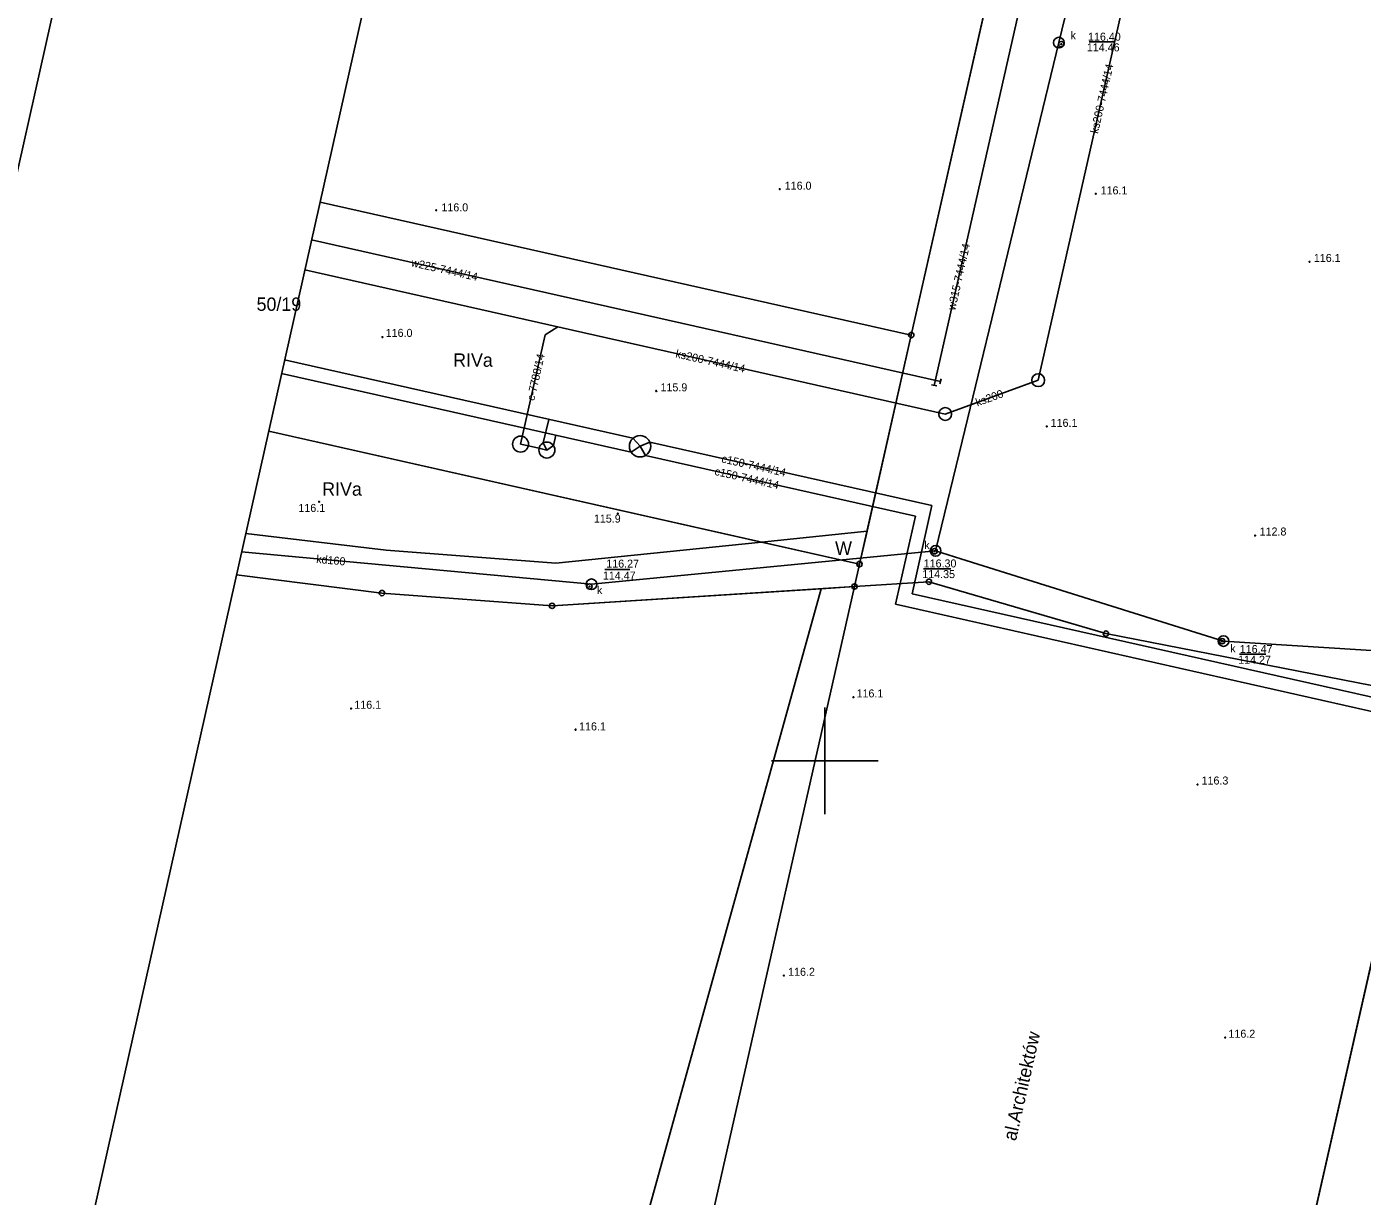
# Model space of a CAD drawing. Extents: x 6424617 to 6425697, y 5665845 to 5667190.
# Drawn here: x 6424825.2 to 6424950.4, y 5666859.2 to 5666968.8 of the extents above; entities that cross this region are included whole.
import ezdxf

# ---------------------------------------------------------------- set-up
doc = ezdxf.new("R2010")
doc.units = 0
for name, color, linetype in [('Warstwa 1', 7, 'Continuous'), ('Warstwa 10', 7, 'Continuous'), ('Warstwa 12', 7, 'Continuous'), ('Warstwa 13', 7, 'Continuous'), ('Warstwa 14', 7, 'Continuous'), ('Warstwa 15', 7, 'Continuous'), ('Warstwa 16', 7, 'Continuous'), ('Warstwa 2', 7, 'Continuous'), ('Warstwa 4', 7, 'Continuous'), ('Warstwa 5', 7, 'Continuous'), ('Warstwa 6', 7, 'Continuous'), ('Warstwa 62', 7, 'Continuous'), ('Warstwa 63', 7, 'Continuous')]:
    doc.layers.add(name, color=color, linetype=linetype)

msp = doc.modelspace()

# ---------------------------------------------------------------- linework, layer by layer
at = {"layer": 'Warstwa 1'}
for p, q in [((6424908.1, 5666939.88), (6424922.13, 5667001.94)), ((6424908.1, 5666939.88), (6424922.13, 5667001.94)), ((6424852.7, 5666952.34), (6424908.1, 5666939.88)), ((6424852.7, 5666952.34), (6424908.1, 5666939.88)), ((6424903.95, 5666921.51), (6424908.1, 5666939.88)), ((6424903.95, 5666921.51), (6424908.1, 5666939.88)), ((6424847.89, 5666930.87), (6424894.05, 5666920.49)), ((6424847.89, 5666930.87), (6424894.05, 5666920.49)), ((6424845.73, 5666921.28), (6424858.88, 5666919.72)), ((6424845.73, 5666921.28), (6424858.88, 5666919.72)), ((6424894.05, 5666920.49), (6424903.95, 5666921.51)), ((6424894.05, 5666920.49), (6424903.95, 5666921.51)), ((6424903.25, 5666918.42), (6424903.95, 5666921.51)), ((6424903.25, 5666918.42), (6424903.95, 5666921.51)), ((6424858.88, 5666919.72), (6424874.79, 5666918.5)), ((6424858.88, 5666919.72), (6424874.79, 5666918.5)), ((6424874.79, 5666918.5), (6424894.05, 5666920.49)), ((6424874.79, 5666918.5), (6424894.05, 5666920.49)), ((6424894.05, 5666920.49), (6424903.25, 5666918.42)), ((6424894.05, 5666920.49), (6424903.25, 5666918.42)), ((6424902.78, 5666916.32), (6424903.25, 5666918.42)), ((6424902.78, 5666916.32), (6424903.25, 5666918.42)), ((6424844.87, 5666917.42), (6424858.5, 5666915.71)), ((6424844.87, 5666917.42), (6424858.5, 5666915.71)), ((6424838.22, 5666694.57), (6424899.64, 5666916.12)), ((6424838.22, 5666694.57), (6424899.64, 5666916.12)), ((6424858.5, 5666915.71), (6424874.44, 5666914.51)), ((6424858.5, 5666915.71), (6424874.44, 5666914.51)), ((6424867.64, 5666760.89), (6424902.78, 5666916.32)), ((6424867.64, 5666760.89), (6424902.78, 5666916.32)), ((6424874.44, 5666914.51), (6424899.64, 5666916.12)), ((6424874.44, 5666914.51), (6424899.64, 5666916.12)), ((6424899.64, 5666916.12), (6424902.78, 5666916.32)), ((6424899.64, 5666916.12), (6424902.78, 5666916.32)), ((6424902.78, 5666916.32), (6424909.75, 5666916.77)), ((6424902.78, 5666916.32), (6424909.75, 5666916.77)), ((6424909.75, 5666916.77), (6424926.34, 5666911.91)), ((6424909.75, 5666916.77), (6424926.34, 5666911.91)), ((6424926.34, 5666911.91), (6424952.69, 5666906.76)), ((6424926.34, 5666911.91), (6424952.69, 5666906.76)), ((6424920.8, 5666746.62), (6424957.01, 5666906.7)), ((6424920.8, 5666746.62), (6424957.01, 5666906.7))]:
    msp.add_line(p, q, dxfattribs=at)
at = {"layer": 'Warstwa 10'}
for centre in [(6424908.1, 5666939.88), (6424903.25, 5666918.42), (6424909.75, 5666916.77), (6424909.75, 5666916.77), (6424858.5, 5666915.71), (6424858.5, 5666915.71), (6424902.78, 5666916.32), (6424902.78, 5666916.32), (6424874.44, 5666914.51), (6424874.44, 5666914.51), (6424926.34, 5666911.91), (6424926.34, 5666911.91)]:
    msp.add_circle(centre, 0.25, dxfattribs=at)
at = {"layer": 'Warstwa 12'}
for points in [[(6424947.34, 5667069.06), (6424944.72, 5667061.28), (6424933.47, 5667014.86), (6424921.93, 5666967.28), (6424912.88, 5666929.95)], [(6424912.88, 5666929.95), (6424910.38, 5666919.66)], [(6424910.38, 5666919.66), (6424878.14, 5666916.53), (6424845.35, 5666919.56)], [(6424910.38, 5666919.66), (6424912.74, 5666918.92)], [(6424912.74, 5666918.92), (6424937.35, 5666911.21), (6424985.86, 5666908.15), (6425010.71, 5666896.13), (6425016.3, 5666891.92)]]:
    msp.add_lwpolyline(points, dxfattribs=at)
at = {"layer": 'Warstwa 13'}
for centre in [(6424895.77, 5666953.55), (6424925.39, 5666953.12), (6424863.59, 5666951.58), (6424945.42, 5666946.75), (6424858.54, 5666939.69), (6424884.2, 5666934.64), (6424920.8, 5666931.32), (6424852.61, 5666924.26), (6424880.6, 5666923.15), (6424940.31, 5666921.09), (6424902.67, 5666905.95), (6424855.6, 5666904.89), (6424876.64, 5666902.91), (6424934.93, 5666897.76), (6424896.16, 5666879.87), (6424937.52, 5666874.06)]:
    msp.add_circle(centre, 0.045, dxfattribs=at)
at = {"layer": 'Warstwa 14'}
for p, q in [((6424927.11, 5666967.34), (6424924.76, 5666967.34)), ((6424881.72, 5666917.91), (6424879.37, 5666917.91)), ((6424911.8, 5666917.99), (6424909.25, 5666917.99)), ((6424941.31, 5666909.97), (6424938.85, 5666909.97))]:
    msp.add_line(p, q, dxfattribs=at)
for centre in [(6424922.16, 5666967.12), (6424910.29, 5666919.63), (6424877.94, 5666916.32), (6424937.23, 5666911.2)]:
    msp.add_circle(centre, 0.045, dxfattribs=at)
at = {"layer": 'Warstwa 16'}
for centre in [(6424921.93, 5666967.28), (6424910.38, 5666919.66), (6424878.14, 5666916.53), (6424937.35, 5666911.21)]:
    msp.add_circle(centre, 0.5, dxfattribs=at)
at = {"layer": 'Warstwa 4'}
for centre in [(6424922.16, 5666967.12), (6424910.29, 5666919.63), (6424877.94, 5666916.32), (6424937.23, 5666911.2)]:
    msp.add_circle(centre, 0.25, dxfattribs=at)
at = {"layer": 'Warstwa 6'}
for points in [[(6425004.35, 5667131.99), (6425000.54, 5667117.28), (6425005.63, 5667121.62), (6424997.98, 5667087.79), (6424993.11, 5667066.27), (6424961.86, 5666928.15), (6424957.01, 5666906.7), (6424952.69, 5666906.76), (6424926.34, 5666911.91), (6424909.75, 5666916.77), (6424902.78, 5666916.32), (6424903.25, 5666918.42), (6424908.1, 5666939.88), (6424939.41, 5667078.36), (6424944.26, 5667099.82), (6424954.08, 5667143.26)], [(6424883.76, 5667090.89), (6424939.41, 5667078.36), (6424908.1, 5666939.88), (6424852.7, 5666952.34)], [(6424852.7, 5666952.34), (6424908.1, 5666939.88), (6424903.25, 5666918.42), (6424847.89, 5666930.87)], [(6424844.87, 5666917.42), (6424858.5, 5666915.71), (6424874.44, 5666914.51), (6424902.78, 5666916.32), (6424903.25, 5666918.42), (6424847.89, 5666930.87)], [(6424716.45, 5666344.63), (6424730.04, 5666344.35), (6424778.08, 5666337.65), (6424835.21, 5666326.25), (6424863.57, 5666452.24), (6424895.16, 5666592.47), (6424930.46, 5666744.03), (6424963.64, 5666736.21), (6424996.49, 5666728.81), (6425001.61, 5666749.86), (6425004.59, 5666768.33), (6425004.27, 5666802.33), (6425009.8, 5666830.19), (6425016.63, 5666870.23), (6425020.01, 5666882.89), (6425015.31, 5666889.08), (6425007.51, 5666895.23), (6424957.01, 5666906.7), (6424920.8, 5666746.62), (6424867.64, 5666760.89), (6424902.78, 5666916.32), (6424874.44, 5666914.51), (6424858.5, 5666915.71), (6424844.87, 5666917.42)]]:
    msp.add_lwpolyline(points, dxfattribs=at)
msp.add_lwpolyline([(6424902.78, 5666916.32), (6424867.64, 5666760.89), (6424920.8, 5666746.62), (6424957.01, 5666906.7), (6424952.69, 5666906.76), (6424926.34, 5666911.91), (6424909.75, 5666916.77)], close=True, dxfattribs=at)
at = {"layer": 'Warstwa 62'}
for p, q in [((6424910.24, 5666935.17), (6424957.16, 5667142.57)), ((6424919.99, 5666935.65), (6424966.33, 5667140.51)), ((6424851.91, 5666948.81), (6424910.84, 5666935.54)), ((6424851.28, 5666945.99), (6424911.28, 5666932.48)), ((6424871.49, 5666929.66), (6424873.79, 5666939.9)), ((6424873.79, 5666939.9), (6424874.99, 5666940.66)), ((6424849.38, 5666937.55), (6424858.39, 5666935.53)), ((6424849.1, 5666936.29), (6424856.73, 5666934.57)), ((6424856.73, 5666934.57), (6424881.85, 5666928.91)), ((6424858.39, 5666935.53), (6424882.02, 5666930.21)), ((6424911.28, 5666932.48), (6424919.99, 5666935.65)), ((6424873.59, 5666929.77), (6424874.13, 5666931.98)), ((6424871.49, 5666929.66), (6424872.22, 5666929.5)), ((6424872.22, 5666929.5), (6424873.21, 5666929.27)), ((6424873.59, 5666929.77), (6424873.95, 5666929.11)), ((6424873.95, 5666929.11), (6424874.56, 5666929.53)), ((6424874.56, 5666929.53), (6424874.8, 5666930.5)), ((6424881.85, 5666928.91), (6424882.69, 5666929.46)), ((6424882.02, 5666930.21), (6424882.69, 5666929.46)), ((6424882.69, 5666929.46), (6424883.61, 5666929.85)), ((6424882.69, 5666929.46), (6424883.21, 5666928.61)), ((6424883.61, 5666929.85), (6424910.04, 5666923.9)), ((6424873.21, 5666929.27), (6424873.95, 5666929.11)), ((6424883.21, 5666928.61), (6424908.49, 5666922.91)), ((6424908.18, 5666915.64), (6424910.04, 5666923.9)), ((6424906.63, 5666914.66), (6424908.49, 5666922.91)), ((6424906.63, 5666914.66), (6424953.52, 5666904.1)), ((6424908.18, 5666915.64), (6424952.54, 5666905.66))]:
    msp.add_line(p, q, dxfattribs=at)
for points in [[(6424910.78, 5666935.3), (6424910.9, 5666935.79)], [(6424910, 5666935.22), (6424910.49, 5666935.11)]]:
    msp.add_lwpolyline(points, dxfattribs=at)
for centre, radius in [((6424919.99, 5666935.65), 0.6), ((6424911.28, 5666932.48), 0.6), ((6424871.49, 5666929.66), 0.75), ((6424873.95, 5666929.11), 0.75), ((6424882.69, 5666929.46), 1)]:
    msp.add_circle(centre, radius, dxfattribs=at)
at = {"layer": 'Warstwa 63'}
for p, q in [((6424900, 5666905), (6424900, 5666895)), ((6424905, 5666900), (6424895, 5666900))]:
    msp.add_line(p, q, dxfattribs=at)
for points in [[(6424616.75, 5666029.38), (6424876.88, 5667189.58), (6425697.3, 5667005.64), (6425437.18, 5665845.44)], [(6425341.16, 5665895.98), (6425588.9, 5667000.93), (6424898.31, 5667155.76), (6424650.57, 5666050.81)]]:
    msp.add_lwpolyline(points, close=True, dxfattribs=at)

# ---------------------------------------------------------------- texts
at = {"layer": 'Warstwa 13'}
for s, p in [('116.0', (6424896.24, 5666953.5)), ('116.1', (6424925.84, 5666953.06)), ('116.0', (6424864.07, 5666951.47)), ('116.1', (6424945.82, 5666946.73)), ('116.0', (6424858.85, 5666939.71)), ('115.9', (6424884.6, 5666934.61)), ('116.1', (6424921.16, 5666931.28)), ('116.1', (6424850.67, 5666923.31)), ('115.9', (6424878.36, 5666922.31)), ('112.8', (6424940.74, 5666921.1)), ('116.1', (6424902.97, 5666905.93)), ('116.1', (6424855.91, 5666904.87)), ('116.1', (6424876.97, 5666902.84)), ('116.3', (6424935.3, 5666897.77)), ('116.2', (6424896.56, 5666879.85)), ('116.2', (6424937.82, 5666874.05))]:
    msp.add_text(s, height=0.75, dxfattribs=at).set_placement(p)
msp.add_text('kd160', height=0.75, rotation=354.7239, dxfattribs=at).set_placement((6424852.32, 5666918.54))
at = {"layer": 'Warstwa 14'}
for s, p in [('114.46', (6424924.55, 5666966.46)), ('114.47', (6424879.2, 5666916.97)), ('114.35', (6424909.13, 5666917.11)), ('114.27', (6424938.73, 5666909.09))]:
    msp.add_text(s, height=0.75, dxfattribs=at).set_placement(p)
msp.add_text('al.Architektów', height=1.25, rotation=77.2519, dxfattribs=at).set_placement((6424917.9, 5666864.32))
at = {"layer": 'Warstwa 15'}
for s, height, p in [('116.40', 0.75, (6424924.66, 5666967.46)), ('50/19', 1.25, (6424846.75, 5666942.15)), ('116.27', 0.75, (6424879.52, 5666918.09)), ('116.30', 0.75, (6424909.26, 5666918.11)), ('116.47', 0.75, (6424938.88, 5666910.09))]:
    msp.add_text(s, height=height, dxfattribs=at).set_placement(p)
at = {"layer": 'Warstwa 2'}
for s, p in [('RIVa', (6424865.17, 5666936.91)), ('RIVa', (6424852.9, 5666924.83)), ('W', (6424900.96, 5666919.29))]:
    msp.add_text(s, height=1.25, dxfattribs=at).set_placement(p)
at = {"layer": 'Warstwa 5'}
for p in [(6424923.02, 5666967.59), (6424909.32, 5666919.83), (6424878.65, 5666915.61), (6424937.99, 5666910.15)]:
    msp.add_text('k', height=0.75, dxfattribs=at).set_placement(p)
at = {"layer": 'Warstwa 62'}
for s, rotation, p in [('ks200-7444/14', 77.254, (6424925.59, 5666958.71)), ('w315-7444/14', 77.2539, (6424912.21, 5666942.16)), ('w225-7444/14', 347.3107, (6424861.18, 5666946.34)), ('ks200-7444/14', 347.3109, (6424885.96, 5666937.8)), ('c-7788/14', 77.3109, (6424872.78, 5666933.68)), ('ks200', 19.9626, (6424914.29, 5666933.18)), ('c150-7444/14', 347.3108, (6424890.27, 5666927.96)), ('c150-7444/14', 347.3108, (6424889.62, 5666926.78))]:
    msp.add_text(s, height=0.75, rotation=rotation, dxfattribs=at).set_placement(p)

doc.saveas('drawing.dxf')
